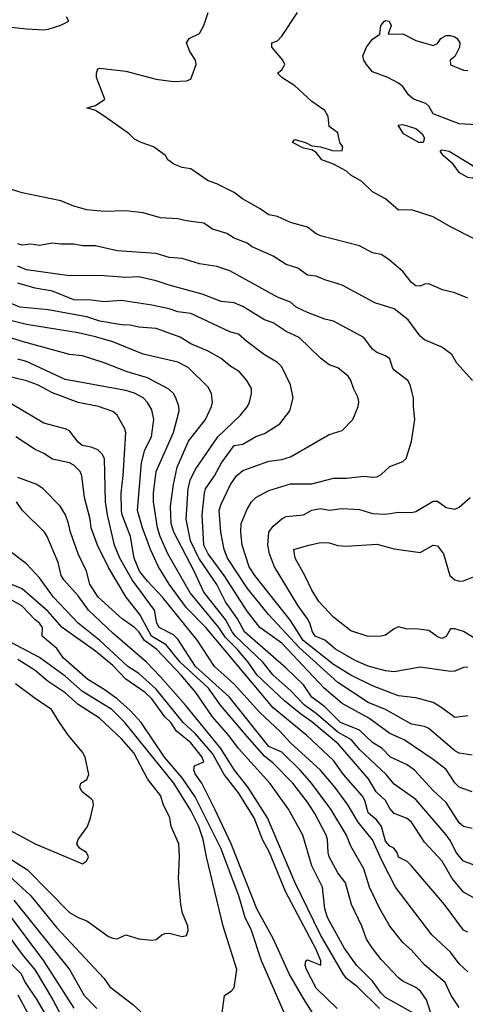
# Model space of a CAD drawing. Header units: metres. Extents: x -51132 to -49532, y -231222 to -229437.
# Tile 479 of 656: x -49702 to -49650, y -230591 to -230477. Entities that reach past the tile are written whole.
import ezdxf

# ---------------------------------------------------------------- set-up
doc = ezdxf.new("R2010")
doc.units = ezdxf.units.M
for name, color, linetype in [('CONTOUR_HALF', 8, 'Continuous'), ('CONTOUR_INDEX', 1, 'Continuous'), ('CONTOUR_INTER', 3, 'Continuous')]:
    doc.layers.add(name, color=color, linetype=linetype)

msp = doc.modelspace()

# ---------------------------------------------------------------- linework, layer by layer
at = {"layer": 'CONTOUR_HALF'}
for points, elevation in [([(-49650.08, -230509.23), (-49651.58, -230508.64), (-49653, -230508.26), (-49654.58, -230507.59), (-49655.08, -230507.63), (-49655.58, -230507.87), (-49656.08, -230507.81), (-49656.58, -230507.43), (-49657.58, -230506.17), (-49659.22, -230504.76), (-49660.08, -230504.21), (-49661.08, -230504), (-49662.58, -230503.18), (-49667.08, -230502.03), (-49667.58, -230501.8), (-49668.58, -230501.05), (-49670.58, -230500.5), (-49672.08, -230499.8), (-49673.08, -230499.62), (-49674.08, -230498.91), (-49676.12, -230497.76), (-49677.08, -230497.02), (-49679.08, -230496.04), (-49680.08, -230495.69), (-49682.08, -230494.31), (-49683.08, -230494.16), (-49684.04, -230493.76), (-49684.74, -230493.26), (-49684.99, -230492.76), (-49686.4, -230491.76), (-49687.82, -230491.26), (-49688.58, -230490.86), (-49689.2, -230490.26), (-49692.08, -230488.21), (-49693.08, -230487.58), (-49694.09, -230487.26), (-49693.08, -230486.97), (-49692.01, -230486.26), (-49692.97, -230483.76), (-49692.99, -230483.26), (-49692.81, -230482.76), (-49692.58, -230482.68), (-49689.58, -230483.04), (-49686.08, -230483.93), (-49684.08, -230484.22), (-49682.58, -230484.13), (-49682.08, -230483.93), (-49681.47, -230482.26), (-49681.55, -230481.76), (-49682.2, -230480.76), (-49682.57, -230479.76), (-49682.27, -230479.26), (-49681.08, -230478.68), (-49680.56, -230477.76), (-49680.07, -230476.26)], 79.5), ([(-49659.7, -230477.26), (-49659.58, -230477.18), (-49659.18, -230477.26), (-49658.95, -230477.76), (-49659.28, -230478.76), (-49657.58, -230478.71), (-49656.08, -230479.49), (-49654.08, -230480.05), (-49653.58, -230479.84), (-49653.2, -230479.26), (-49652.58, -230478.92), (-49652.08, -230478.91), (-49651.58, -230479.07), (-49651.3, -230479.26), (-49651, -230479.76), (-49651.05, -230480.26), (-49651.58, -230481.34), (-49652.12, -230481.76), (-49652.08, -230482.3), (-49650.58, -230482.9), (-49650.08, -230482.96)], 80.5), ([(-49649.08, -230489.23), (-49651.08, -230489.09), (-49654.08, -230487.96), (-49654.58, -230487.07), (-49654.91, -230486.76), (-49656.36, -230486.26), (-49656.92, -230485.76), (-49657.58, -230484.8), (-49658.08, -230484.4), (-49659.3, -230483.76), (-49661.08, -230483.11), (-49661.8, -230482.26), (-49662.1, -230481.76), (-49662.22, -230481.26), (-49661.79, -230480.26), (-49661.08, -230479.34), (-49660.25, -230478.76), (-49660.14, -230477.76), (-49659.7, -230477.26)], 80.5), ([(-49658.14, -230489.26), (-49657.58, -230489.19), (-49656.08, -230489.65), (-49655.34, -230490.26), (-49655.07, -230490.76), (-49655.25, -230491.26), (-49655.72, -230491.26), (-49657.5, -230490.26), (-49658.14, -230489.26)], 80.5), ([(-49653.27, -230492.26), (-49653.08, -230492.1), (-49652.24, -230492.26), (-49649.58, -230493.88), (-49649.26, -230494.26), (-49649.12, -230494.76), (-49649.36, -230495.26), (-49649.58, -230495.38), (-49650.08, -230495.31), (-49651.04, -230494.76), (-49651.75, -230493.76), (-49652.92, -230492.76), (-49653.27, -230492.26)], 80.5), ([(-49650.08, -230557.48), (-49651.58, -230557.67), (-49653.08, -230556.54), (-49654.08, -230555.95), (-49656.08, -230555.38), (-49658.08, -230555.16), (-49661.08, -230554), (-49663.58, -230552.79), (-49665.58, -230551.55), (-49669.09, -230548.76), (-49670.58, -230546.45), (-49674.68, -230541.26), (-49675.35, -230540.26), (-49676.16, -230537.76), (-49676.32, -230536.26), (-49676.25, -230535.26), (-49675.58, -230533.59), (-49675.08, -230532.75), (-49674.57, -230532.26), (-49673.08, -230531.45), (-49670.58, -230530.7), (-49668.08, -230530.67), (-49665.58, -230530.02), (-49664.08, -230530.01), (-49662.08, -230529.79), (-49661.08, -230529.93), (-49660.58, -230529.88), (-49660.08, -230529.61), (-49659.08, -230528.67), (-49657.58, -230528.1), (-49657.19, -230527.76), (-49656.58, -230525.79), (-49656.21, -230523.26), (-49656.37, -230521.76), (-49656.34, -230520.76), (-49656.74, -230519.26), (-49656.99, -230518.76), (-49658.58, -230517.54), (-49658.79, -230517.26), (-49659.08, -230516.26), (-49659.58, -230515.91), (-49660.58, -230515.51), (-49661.08, -230515.11), (-49662.08, -230513.8), (-49665.58, -230511.91), (-49666.58, -230511.68), (-49668.58, -230510.91), (-49669.89, -230510.26), (-49670.58, -230509.72), (-49672.08, -230509.13), (-49677.58, -230506.09), (-49679.08, -230505.6), (-49681.08, -230505.27), (-49683.08, -230504.65), (-49684.58, -230504.54), (-49686.08, -230504.09), (-49690.58, -230503.76), (-49693.08, -230503.18), (-49694.58, -230503.19), (-49695.58, -230503), (-49697.08, -230503.01), (-49698.08, -230502.87), (-49699.58, -230503.15), (-49700.58, -230503.01), (-49701.58, -230503.12), (-49702.08, -230502.97)], 78.5), ([(-49649.58, -230566.24), (-49651.08, -230565.73), (-49651.58, -230565.22), (-49652.58, -230563.67), (-49654.08, -230562.51), (-49657.44, -230560.26), (-49659.08, -230559.5), (-49661.53, -230557.76), (-49664.58, -230556.03), (-49666.69, -230554.26), (-49671.58, -230549.08), (-49674.09, -230547.26), (-49675.58, -230545.38), (-49678.22, -230541.26), (-49680.07, -230538.76), (-49680.58, -230537.76), (-49680.77, -230534.26), (-49680.51, -230531.76), (-49680.37, -230531.26), (-49679.35, -230529.76), (-49678.53, -230528.26), (-49677.08, -230526.26), (-49676.08, -230526.09), (-49674.58, -230525.21), (-49673.58, -230524.87), (-49671.79, -230523.76), (-49670.65, -230522.26), (-49670.24, -230520.76), (-49670.57, -230519.26), (-49671.58, -230517.17), (-49672.08, -230516.67), (-49673.58, -230515.79), (-49675.62, -230514.26), (-49676.58, -230513.38), (-49677.58, -230513.11), (-49682.08, -230511.02), (-49683.58, -230510.83), (-49684.58, -230510.49), (-49686.58, -230510.06), (-49690.08, -230509.52), (-49692.08, -230509.65), (-49693.58, -230509.47), (-49695.58, -230509.42), (-49698.08, -230508.42), (-49700.08, -230508.07), (-49702.08, -230507.52)], 77.5), ([(-49647.08, -230575.57), (-49650.58, -230574.25), (-49651.41, -230573.26), (-49652.08, -230571.92), (-49652.58, -230571.22), (-49656.08, -230567.14), (-49658.58, -230565.38), (-49659.52, -230564.26), (-49662.58, -230561.37), (-49663.52, -230560.26), (-49665.08, -230559.36), (-49667.58, -230557.2), (-49668.96, -230556.26), (-49670.58, -230554.54), (-49672.57, -230552.76), (-49673.75, -230551.26), (-49676.92, -230548.26), (-49677.3, -230547.76), (-49678.08, -230546.36), (-49680.58, -230543.21), (-49681.69, -230540.76), (-49684.05, -230536.26), (-49684.37, -230535.26), (-49684.42, -230533.26), (-49684.09, -230530.76), (-49683.65, -230528.76), (-49682.36, -230525.76), (-49680.37, -230523.26), (-49679.68, -230521.76), (-49679.59, -230521.26), (-49679.68, -230520.26), (-49680.08, -230519.51), (-49682.39, -230517.26), (-49683.58, -230516.63), (-49687.58, -230515.71), (-49691.08, -230514.3), (-49693.08, -230513.69), (-49695.08, -230513.25), (-49701.08, -230512.29), (-49705.3, -230511.26)], 76.5), ([(-49650.08, -230582.47), (-49650.58, -230582.23), (-49652.78, -230579.26), (-49656.63, -230574.76), (-49657.08, -230574.29), (-49658.08, -230573.8), (-49658.24, -230573.26), (-49658.64, -230572.76), (-49659.08, -230572.54), (-49659.58, -230571.96), (-49660.05, -230570.26), (-49660.58, -230569.54), (-49661.58, -230568.67), (-49661.96, -230567.26), (-49662.24, -230566.76), (-49664.42, -230564.26), (-49665.58, -230562.62), (-49668.66, -230559.76), (-49672.58, -230556.54), (-49680.34, -230547.26), (-49682.58, -230545), (-49684.6, -230542.26), (-49685.8, -230540.26), (-49686.72, -230538.26), (-49687.66, -230535.76), (-49688.25, -230533.76), (-49687.79, -230528.26), (-49687.38, -230526.76), (-49686.64, -230525.26), (-49686.37, -230523.26), (-49686.58, -230522.13), (-49687.08, -230521.28), (-49687.58, -230520.76), (-49688.58, -230520.2), (-49689.58, -230519.89), (-49696.58, -230518.64), (-49701.08, -230516.55), (-49702.08, -230516.29)], 75.5), ([(-49651.08, -230591.14), (-49652.01, -230589.76), (-49652.69, -230588.26), (-49655.08, -230586.24), (-49656.58, -230584.54), (-49657.58, -230583.65), (-49659.09, -230581.76), (-49660.23, -230579.76), (-49661.44, -230577.26), (-49662.08, -230575.14), (-49663.58, -230572.51), (-49664.08, -230571.26), (-49665.91, -230568.26), (-49668.12, -230565.26), (-49669.44, -230563.76), (-49671.58, -230561.67), (-49673.08, -230561.01), (-49677.64, -230555.26), (-49681.54, -230551.76), (-49683.58, -230548.61), (-49684.08, -230548.12), (-49685.75, -230547.26), (-49685.99, -230546.76), (-49686.26, -230545.26), (-49688.84, -230541.76), (-49690.29, -230539.26), (-49690.91, -230537.76), (-49691.71, -230534.26), (-49691.94, -230532.76), (-49692.05, -230527.76), (-49692.31, -230527.26), (-49692.81, -230526.76), (-49693.58, -230526.44), (-49694.64, -230526.26), (-49695.08, -230525.88), (-49696.08, -230524.56), (-49696.58, -230524.32), (-49699.08, -230523.68), (-49703.98, -230520.76)], 74.5), ([(-49656.08, -230591.97), (-49659.58, -230590.02), (-49660.08, -230589.52), (-49661.08, -230588.12), (-49662.92, -230586.26), (-49664.36, -230584.26), (-49666.27, -230580.76), (-49666.6, -230579.76), (-49666.86, -230577.26), (-49668.08, -230574.79), (-49669.12, -230571.26), (-49670.79, -230568.26), (-49672.97, -230565.26), (-49676.58, -230561.25), (-49677.68, -230559.76), (-49679.58, -230557.59), (-49681.5, -230554.76), (-49683.2, -230552.76), (-49686.05, -230549.76), (-49687.42, -230548.76), (-49688.08, -230547.77), (-49688.58, -230547.28), (-49690, -230546.26), (-49692.78, -230543.76), (-49693.76, -230542.26), (-49694.13, -230540.76), (-49695.1, -230538.76), (-49696, -230536.26), (-49696.2, -230535.26), (-49696.57, -230534.26), (-49697.18, -230533.26), (-49699.13, -230531.26), (-49699.87, -230530.76), (-49702.08, -230529.96)], 73.5), ([(-49668.43, -230537.76), (-49667.08, -230537.45), (-49666.08, -230537.51), (-49665.08, -230537.8), (-49664.08, -230537.87), (-49660.58, -230537.64), (-49658.58, -230538.2), (-49655.58, -230538.6), (-49654.08, -230537.76), (-49653.58, -230537.83), (-49652.9, -230538.76), (-49652.16, -230541.26), (-49651.58, -230541.77), (-49651.08, -230541.93), (-49650.58, -230541.89), (-49648.08, -230540.87)], 79.5), ([(-49665.19, -230591.26), (-49667.58, -230588.94), (-49668.73, -230586.76), (-49668.87, -230586.26), (-49668.81, -230585.76), (-49668.58, -230585.66), (-49667.07, -230586.26), (-49667.06, -230585.76), (-49667.58, -230584.46), (-49671.15, -230577.76), (-49673, -230573.26), (-49673.79, -230571.76), (-49674.76, -230569.26), (-49676.58, -230566.38), (-49678.21, -230564.26), (-49679.58, -230561.82), (-49681.58, -230559.51), (-49682.96, -230558.26), (-49686.08, -230554.39), (-49688.08, -230552.59), (-49689.34, -230551.76), (-49692.58, -230548.77), (-49695.11, -230546.76), (-49697.94, -230543.76), (-49699.58, -230541.53), (-49701.08, -230539.91), (-49703.27, -230538.26)], 72.5), ([(-49648.87, -230548.76), (-49650.58, -230547.75), (-49651.58, -230547.43), (-49652.08, -230547.44), (-49652.58, -230548.3), (-49653.08, -230548.55), (-49653.58, -230548.34), (-49654.58, -230547.61), (-49656.08, -230547.43), (-49657.08, -230547.46), (-49658.08, -230547.21), (-49658.58, -230547.41), (-49659.58, -230548.16), (-49660.08, -230548.29), (-49661.58, -230548.32), (-49663.58, -230547.65), (-49665.58, -230546.06), (-49667.28, -230544.26), (-49668.08, -230542.98), (-49668.89, -230541.26), (-49670.03, -230539.26), (-49670.19, -230538.26), (-49668.43, -230537.76)], 79.5), ([(-49671.06, -230592.26), (-49673.9, -230585.76), (-49675.08, -230582.26), (-49675.8, -230580.76), (-49676.54, -230578.26), (-49678.61, -230572.76), (-49681.58, -230566.81), (-49683.08, -230564.65), (-49685.14, -230562.26), (-49687.8, -230558.26), (-49689.08, -230556.87), (-49690.58, -230555.52), (-49692.08, -230554.42), (-49693.98, -230553.26), (-49696.84, -230550.76), (-49697.58, -230549.71), (-49699.24, -230548.26), (-49699.22, -230547.26), (-49699.55, -230546.76), (-49700.08, -230546.37), (-49701.59, -230544.76), (-49705.08, -230542.83)], 71.5), ([(-49703.08, -230573.91), (-49700.96, -230575.26), (-49696.08, -230580.18), (-49695.08, -230580.78), (-49694.08, -230581.16), (-49691.58, -230582.94), (-49691.08, -230583.15), (-49690.58, -230583.22), (-49689.58, -230582.77), (-49688.08, -230583.21), (-49686.58, -230583.38), (-49686.08, -230583.31), (-49685.44, -230582.76), (-49685.08, -230582.61), (-49684.58, -230582.57), (-49683.08, -230582.96), (-49682.58, -230582.85), (-49682.4, -230582.26), (-49682.44, -230581.76), (-49683.06, -230580.26), (-49683.24, -230579.26), (-49683.49, -230576.26), (-49683.38, -230573.76), (-49683.47, -230572.26), (-49684.36, -230570.26), (-49684.52, -230569.26), (-49685.23, -230567.76), (-49685.58, -230566.69), (-49687.1, -230564.76), (-49688.65, -230561.76), (-49690.08, -230560.14), (-49692.65, -230557.76), (-49695.08, -230556.18), (-49696.58, -230554.8), (-49698.58, -230553.52), (-49700.08, -230552.22), (-49702.08, -230550.95)], 70.5), ([(-49702.53, -230578.76), (-49696.1, -230586.76), (-49694.39, -230589.76), (-49692.93, -230591.26)], 71.5), ([(-49703.97, -230581.76), (-49701.58, -230585.05), (-49700.08, -230586.85), (-49698.01, -230590.26), (-49696.58, -230592.97)], 72.5), ([(-49702.08, -230589.68), (-49700.94, -230591.76)], 73.5)]:
    msp.add_lwpolyline(points, dxfattribs=dict(at, elevation=elevation))
at = {"layer": 'CONTOUR_INDEX'}
for points, elevation in [([(-49644.66, -230504.76), (-49652.08, -230501.01), (-49654.08, -230499.83), (-49656.58, -230499.05), (-49658.08, -230499.08), (-49659.58, -230497.75), (-49661.08, -230496.94), (-49662.32, -230495.76), (-49663.58, -230495.04), (-49664.08, -230494.59), (-49665.58, -230493.76), (-49666.93, -230493.26), (-49667.58, -230492.41), (-49668.08, -230492.09), (-49669.08, -230491.93), (-49670.33, -230491.26), (-49670.08, -230490.9), (-49668.83, -230491.26), (-49668.08, -230491.63), (-49667.08, -230491.76), (-49665.58, -230492.21), (-49664.58, -230492.2), (-49664.5, -230491.76), (-49664.86, -230491.26), (-49665.08, -230490.15), (-49666.08, -230489.41), (-49666.23, -230488.26), (-49666.58, -230487.58), (-49668.08, -230486.52), (-49670.08, -230484.7), (-49671.58, -230483.76), (-49672.05, -230483.26), (-49671.58, -230482.86), (-49671.23, -230482.26), (-49671.44, -230481.76), (-49672.71, -230480.26), (-49672.71, -230479.76), (-49672.08, -230479.52), (-49671.58, -230478.99), (-49669.74, -230476.26)], 80), ([(-49650.08, -230587.04), (-49651.08, -230586.11), (-49652.08, -230584.76), (-49654.24, -230582.76), (-49658.42, -230577.26), (-49659.98, -230574.26), (-49661.08, -230571.79), (-49662.74, -230569.76), (-49663.93, -230567.76), (-49665.4, -230565.76), (-49667.1, -230563.76), (-49670.58, -230560.6), (-49671.81, -230559.26), (-49674.08, -230557.13), (-49677.1, -230553.76), (-49679.36, -230551.76), (-49681.29, -230548.76), (-49685.34, -230543.76), (-49687.08, -230541.94), (-49688.01, -230540.76), (-49688.63, -230539.26), (-49689.06, -230536.76), (-49690, -230534.26), (-49690.08, -230533.76), (-49690.12, -230531.76), (-49689.88, -230529.76), (-49689.6, -230524.76), (-49689.75, -230524.26), (-49690.6, -230522.76), (-49691.08, -230522.34), (-49692.74, -230521.76), (-49695.08, -230521.3), (-49698.08, -230520.16), (-49699.78, -230519.26), (-49701.08, -230518.8), (-49705.08, -230517.82)], 75), ([(-49703.58, -230570.36), (-49700.07, -230572.26), (-49694.58, -230574.55), (-49694.13, -230574.26), (-49693.91, -230573.76), (-49694.12, -230573.26), (-49694.96, -230572.76), (-49695.26, -230572.26), (-49695.1, -230571.76), (-49694.02, -230570.26), (-49693.66, -230569.26), (-49693.33, -230567.76), (-49693.42, -230567.26), (-49693.58, -230567.04), (-49694.63, -230566.26), (-49694.92, -230565.76), (-49694.78, -230565.26), (-49694.08, -230564.81), (-49693.86, -230564.26), (-49694.27, -230562.26), (-49694.58, -230561.66), (-49696.2, -230559.76), (-49697.27, -230558.26), (-49698.16, -230556.76), (-49700.08, -230555.49), (-49702.33, -230553.76)], 70)]:
    msp.add_lwpolyline(points, dxfattribs=dict(at, elevation=elevation))
at = {"layer": 'CONTOUR_INTER'}
for points, elevation in [([(-49703.58, -230477.87), (-49701.08, -230478.14), (-49699.08, -230478.25), (-49698.58, -230478.18), (-49697.08, -230477.7), (-49696.18, -230477.26), (-49696.46, -230476.76)], 79), ([(-49649.55, -230518.76), (-49651.36, -230516.76), (-49651.91, -230515.76), (-49653.08, -230514.89), (-49655.08, -230514.06), (-49655.58, -230513.64), (-49656.97, -230511.76), (-49658.58, -230510.46), (-49660.83, -230509.76), (-49664.58, -230507.74), (-49666.58, -230507.14), (-49667.58, -230506.68), (-49668.58, -230506.58), (-49669.71, -230505.76), (-49671.08, -230505.35), (-49672.58, -230504.37), (-49675.07, -230503.26), (-49675.58, -230502.89), (-49677.08, -230502.31), (-49677.93, -230501.76), (-49679.58, -230501.26), (-49680.58, -230500.58), (-49682.58, -230500.32), (-49683.58, -230500.06), (-49685.58, -230499.98), (-49687.58, -230499.38), (-49689.58, -230499.16), (-49692.08, -230499.22), (-49694.08, -230499.03), (-49695.58, -230498.63), (-49697.08, -230497.99), (-49701.58, -230497.06), (-49703.58, -230496.44)], 79), ([(-49649.58, -230562.03), (-49651.08, -230561.8), (-49651.58, -230561.51), (-49654.58, -230558.93), (-49655.08, -230558.71), (-49656.58, -230558.42), (-49659.58, -230556.76), (-49661.58, -230555.92), (-49665.08, -230553.62), (-49669.58, -230549.58), (-49673.09, -230545.76), (-49675.52, -230542.76), (-49677.85, -230539.26), (-49678.21, -230538.26), (-49678.6, -230536.26), (-49678.79, -230533.76), (-49678.58, -230533.04), (-49677.48, -230530.76), (-49676.82, -230529.76), (-49676.08, -230529.15), (-49673.08, -230528.08), (-49671.58, -230527.86), (-49670.58, -230527.56), (-49666.08, -230525), (-49664.58, -230524.54), (-49663.38, -230523.26), (-49662.75, -230521.76), (-49662.66, -230521.26), (-49662.73, -230520.76), (-49663.25, -230519.76), (-49663.58, -230518.76), (-49663.91, -230518.26), (-49665.08, -230517.3), (-49666.08, -230516.92), (-49667.08, -230516.15), (-49669.58, -230513.8), (-49671.08, -230513.1), (-49672.58, -230512.07), (-49673.58, -230511.75), (-49676.08, -230510.2), (-49677.08, -230509.78), (-49678.58, -230509.61), (-49680.78, -230508.76), (-49684.58, -230507.75), (-49686.08, -230507.23), (-49688.08, -230506.77), (-49689.58, -230506.87), (-49692.58, -230506.61), (-49696.08, -230506.66), (-49701.08, -230505.96), (-49702.08, -230505.53)], 78), ([(-49649.58, -230570.48), (-49650.58, -230570.24), (-49651.08, -230569.83), (-49652.58, -230567.49), (-49654.08, -230566.09), (-49656.24, -230563.76), (-49657.08, -230563.12), (-49659.02, -230562.26), (-49659.99, -230561.26), (-49661.08, -230560.57), (-49662.58, -230559.12), (-49664.79, -230558.26), (-49666.58, -230556.44), (-49668.08, -230555.32), (-49669.08, -230553.91), (-49671.08, -230551.95), (-49675.88, -230547.76), (-49676.69, -230546.26), (-49678.08, -230544.29), (-49679.08, -230542.29), (-49681.14, -230539.26), (-49682.11, -230537.26), (-49682.61, -230534.76), (-49682.4, -230531.26), (-49682.15, -230530.26), (-49681.58, -230529.06), (-49678.94, -230525.26), (-49676.35, -230522.76), (-49675.53, -230521.76), (-49675.29, -230521.26), (-49675.05, -230520.26), (-49675.08, -230519.68), (-49675.59, -230518.76), (-49676.46, -230517.76), (-49677.58, -230517.06), (-49678.58, -230516.21), (-49680.08, -230515.37), (-49682.08, -230514.5), (-49683.31, -230513.76), (-49686.08, -230512.76), (-49688.08, -230512.59), (-49689.08, -230512.36), (-49690.08, -230512.32), (-49692.58, -230511.89), (-49694.08, -230511.4), (-49698.58, -230510.58), (-49701.8, -230510.26), (-49706.08, -230508.64)], 77), ([(-49648.08, -230579.21), (-49650.58, -230577.85), (-49651.89, -230576.26), (-49653.05, -230574.26), (-49655.08, -230572.06), (-49656.58, -230569.77), (-49657.08, -230569.32), (-49658.58, -230568.77), (-49659.08, -230568.17), (-49659.59, -230567.26), (-49660.65, -230566.26), (-49661.55, -230564.76), (-49665, -230560.76), (-49668.08, -230558.16), (-49669.42, -230557.26), (-49671.26, -230555.76), (-49674.41, -230552.76), (-49675.46, -230551.26), (-49676.72, -230549.76), (-49678.08, -230548.42), (-49678.86, -230547.26), (-49682.15, -230543.26), (-49684.73, -230538.76), (-49685.62, -230536.76), (-49685.94, -230535.76), (-49686.38, -230532.76), (-49686.39, -230531.76), (-49686.09, -230529.26), (-49684.1, -230524.76), (-49683.41, -230522.26), (-49683.45, -230521.76), (-49683.82, -230520.76), (-49684.09, -230520.26), (-49684.62, -230519.76), (-49687.08, -230518.44), (-49689.43, -230517.76), (-49692.08, -230516.7), (-49694.58, -230515.91), (-49696.08, -230515.73), (-49701.58, -230514.25), (-49705.58, -230512.97)], 76), ([(-49654.2, -230592.26), (-49654.86, -230590.26), (-49655.56, -230589.26), (-49656.08, -230588.83), (-49657.58, -230588.12), (-49658.08, -230587.73), (-49660.08, -230585.63), (-49661.12, -230584.26), (-49661.78, -230583.26), (-49662.33, -230581.76), (-49663.53, -230579.26), (-49664.22, -230576.76), (-49665.08, -230575.61), (-49666.09, -230573.76), (-49666.23, -230573.26), (-49666.29, -230571.76), (-49666.44, -230571.26), (-49667.74, -230568.76), (-49668.58, -230567.45), (-49670.28, -230565.26), (-49672.58, -230562.93), (-49673.58, -230562.13), (-49675.58, -230559.87), (-49678.65, -230556.26), (-49680.04, -230554.26), (-49683.32, -230551.26), (-49684.94, -230549.26), (-49686.62, -230548.26), (-49687.96, -230545.76), (-49689.55, -230543.76), (-49691.58, -230540.35), (-49692.88, -230537.76), (-49693.58, -230535.76), (-49693.71, -230534.76), (-49694.35, -230532.26), (-49694.68, -230529.76), (-49694.88, -230529.26), (-49695.58, -230528.52), (-49696.08, -230528.25), (-49698.08, -230527.84), (-49699.08, -230527.17), (-49700.08, -230526.73), (-49702.3, -230525.26)], 74), ([(-49660.27, -230591.26), (-49662.84, -230588.76), (-49664.08, -230587.79), (-49664.48, -230587.26), (-49667.09, -230582.76), (-49670.08, -230576.7), (-49673.21, -230569.26), (-49675.45, -230565.76), (-49677.05, -230563.76), (-49678.63, -230561.26), (-49682.71, -230556.26), (-49685.58, -230552.96), (-49687.22, -230551.26), (-49691.08, -230547.94), (-49693.92, -230545.26), (-49695.08, -230543.63), (-49696.76, -230541.76), (-49697.06, -230541.26), (-49697.42, -230539.76), (-49698.66, -230536.76), (-49698.98, -230536.26), (-49701.53, -230533.76), (-49702.23, -230532.76)], 73), ([(-49650.08, -230551.86), (-49650.58, -230551.9), (-49651.58, -230552.31), (-49652.08, -230552.35), (-49655.58, -230551.85), (-49658.58, -230552.38), (-49659.58, -230552.27), (-49661.58, -230551.72), (-49663.08, -230551.07), (-49665.35, -230549.76), (-49666.58, -230548.72), (-49667.71, -230548.26), (-49668.04, -230547.76), (-49668.31, -230546.76), (-49668.58, -230546.26), (-49669.68, -230544.76), (-49672.41, -230540.26), (-49672.99, -230538.76), (-49673.19, -230537.76), (-49673.08, -230536.26), (-49672.58, -230535.58), (-49671.58, -230534.72), (-49671.08, -230534.44), (-49669.08, -230534.27), (-49668.08, -230533.74), (-49667.08, -230533.52), (-49666.08, -230533.71), (-49664.58, -230533.54), (-49662.58, -230533.64), (-49661.08, -230534.1), (-49659.58, -230534.19), (-49658.08, -230533.97), (-49656.58, -230533.98), (-49656.08, -230533.87), (-49654.08, -230532.7), (-49653.58, -230532.68), (-49652.58, -230533.43), (-49651.58, -230533.62), (-49651.08, -230533.36), (-49649.81, -230532.26)], 79), ([(-49667.58, -230592.43), (-49669.08, -230590.13), (-49670.71, -230587.26), (-49672.52, -230583.26), (-49674.46, -230579.76), (-49677.41, -230572.26), (-49679.29, -230568.26), (-49680.79, -230565.26), (-49681.58, -230564.19), (-49681.73, -230563.76), (-49681.65, -230563.26), (-49680.58, -230562.8), (-49680.75, -230562.26), (-49682.08, -230560.58), (-49683.72, -230559.26), (-49684.38, -230558.26), (-49685.08, -230557.57), (-49686.58, -230555.51), (-49687.37, -230554.76), (-49689.58, -230553.23), (-49691.08, -230551.65), (-49693.08, -230549.99), (-49696.93, -230547.26), (-49698.58, -230545.42), (-49701.58, -230542.81), (-49705.08, -230541.38)], 72), ([(-49678.45, -230591.76), (-49678.19, -230589.76), (-49677.42, -230589.26), (-49677.08, -230588.87), (-49676.75, -230586.76), (-49678.33, -230581.76), (-49680.27, -230573.76), (-49680.64, -230571.76), (-49681.15, -230570.26), (-49682.08, -230568.39), (-49684.05, -230565.26), (-49689.7, -230558.26), (-49691.2, -230556.76), (-49694.58, -230554.67), (-49696.58, -230552.91), (-49699.58, -230550.72), (-49703.58, -230548.63)], 71), ([(-49703.08, -230575.97), (-49700.58, -230578.26), (-49697.58, -230581.96), (-49692.15, -230587.76), (-49691.42, -230588.76), (-49688.82, -230590.76), (-49686.64, -230592.76)], 71), ([(-49703.08, -230580.47), (-49699.12, -230585.76), (-49695.58, -230591.25)], 72), ([(-49703.17, -230585.76), (-49701.67, -230587.26), (-49701.22, -230588.26), (-49699.87, -230590.26), (-49697.84, -230593.76)], 73)]:
    msp.add_lwpolyline(points, dxfattribs=dict(at, elevation=elevation))

doc.saveas('drawing.dxf')
